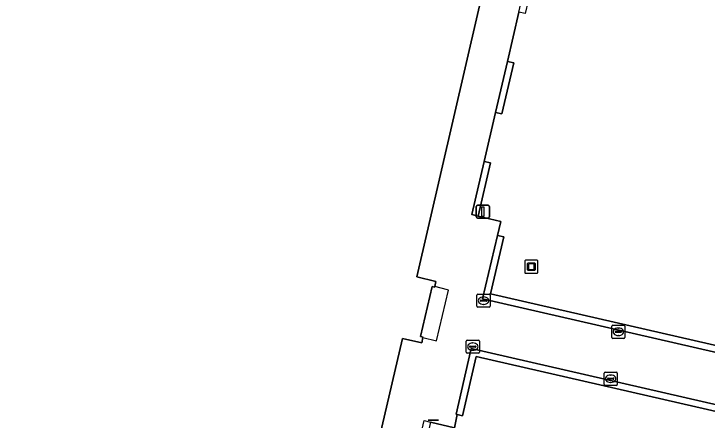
# Model space of a CAD drawing. Extents: x 161771 to 163125, y 382475 to 383179.
# Drawn here: x 162828 to 162880.6, y 382583.8 to 382614.7 of the extents above; entities that cross this region are included whole.
import ezdxf

# ---------------------------------------------------------------- set-up
doc = ezdxf.new("R2010")
doc.units = 0
for name, color, linetype in [('IMGEO_Groenvoorziening', 7, 'Continuous'), ('IMGEO_Kolk', 7, 'Continuous'), ('IMGEO_Kunstobject', 7, 'Continuous'), ('IMGEO_Lichtmast', 7, 'Continuous'), ('IMGEO_Muur', 7, 'Continuous'), ('IMGEO_Pand', 7, 'Continuous'), ('IMGEO_Pand_overbouw', 7, 'Continuous'), ('IMGEO_Voetpad_open', 7, 'Continuous')]:
    doc.layers.add(name, color=color, linetype=linetype)

msp = doc.modelspace()

# ---------------------------------------------------------------- linework, layer by layer
at = {"layer": 'IMGEO_Groenvoorziening'}
for points in [[(162894.525, 382620.54), (162869.495, 382626.322), (162868.596, 382622.44), (162868.109, 382622.552), (162867.213, 382618.681), (162867.7, 382618.568), (162866.805, 382614.701), (162866.318, 382614.814), (162865.449, 382611.06), (162865.936, 382610.947), (162865.038, 382607.071), (162864.551, 382607.183), (162863.689, 382603.458), (162864.176, 382603.345), (162863.24, 382599.302), (162864.95, 382598.903), (162864.7, 382597.835), (162865.187, 382597.722), (162864.171, 382593.383), (162886.585, 382588.248), (162888.478, 382596.478), (162888.965, 382596.365)], [(162885.499, 382583.483), (162863.073, 382588.634), (162862.036, 382584.111), (162861.649, 382584.213), (162861.422, 382583.221), (162859.619, 382583.645), (162858.724, 382579.763), (162858.237, 382579.878), (162857.626, 382577.226), (162858.112, 382577.112), (162857.218, 382573.235), (162856.732, 382573.35), (162856.128, 382570.731), (162856.614, 382570.616), (162855.719, 382566.735), (162880.84, 382560.897), (162884.109, 382575.172), (162883.624, 382575.295)]]:
    msp.add_lwpolyline(points, close=True, dxfattribs=at)
at = {"layer": 'IMGEO_Kolk'}
for p, q in [((162863.142, 382592.449), (162863.142, 382593.301)), ((162863.217, 382593.375), (162864.069, 382593.375)), ((162864.143, 382593.301), (162864.143, 382592.449)), ((162863.401, 382592.869), (162863.401, 382592.881)), ((162863.839, 382592.832), (162863.441, 382592.832)), ((162863.444, 382592.918), (162863.842, 382592.918)), ((162863.63, 382593.155), (162863.655, 382593.155)), ((162863.885, 382592.881), (162863.885, 382592.869)), ((162864.069, 382592.375), (162863.217, 382592.375)), ((162863.653, 382592.595), (162863.628, 382592.595)), ((162873.371, 382590.082), (162873.371, 382590.934)), ((162873.446, 382591.008), (162874.298, 382591.008)), ((162873.859, 382590.788), (162873.884, 382590.788)), ((162874.372, 382590.934), (162874.372, 382590.082)), ((162873.63, 382590.502), (162873.63, 382590.514)), ((162874.068, 382590.465), (162873.67, 382590.465)), ((162873.673, 382590.551), (162874.071, 382590.551)), ((162873.882, 382590.228), (162873.857, 382590.228)), ((162874.114, 382590.514), (162874.114, 382590.502)), ((162862.324, 382588.954), (162862.324, 382589.806)), ((162862.399, 382589.88), (162863.251, 382589.88)), ((162862.812, 382589.66), (162862.837, 382589.66)), ((162863.325, 382589.806), (162863.325, 382588.954)), ((162874.298, 382590.008), (162873.446, 382590.008)), ((162862.583, 382589.374), (162862.583, 382589.386)), ((162863.021, 382589.337), (162862.623, 382589.337)), ((162862.626, 382589.423), (162863.024, 382589.423)), ((162862.835, 382589.1), (162862.81, 382589.1)), ((162863.067, 382589.386), (162863.067, 382589.374)), ((162863.251, 382588.88), (162862.399, 382588.88)), ((162872.87, 382587.439), (162873.722, 382587.439)), ((162872.795, 382586.513), (162872.795, 382587.365)), ((162873.054, 382586.933), (162873.054, 382586.945)), ((162873.492, 382586.896), (162873.094, 382586.896)), ((162873.097, 382586.982), (162873.495, 382586.982)), ((162873.283, 382587.219), (162873.308, 382587.219)), ((162873.538, 382586.945), (162873.538, 382586.933)), ((162873.796, 382587.365), (162873.796, 382586.513)), ((162873.722, 382586.439), (162872.87, 382586.439)), ((162873.306, 382586.659), (162873.281, 382586.659))]:
    msp.add_line(p, q, dxfattribs=at)
for points in [[(162863.142, 382592.449), (162863.142, 382593.301)], [(162863.217, 382593.375), (162864.069, 382593.375)], [(162864.143, 382593.301), (162864.143, 382592.449)], [(162864.069, 382592.375), (162863.217, 382592.375)], [(162873.371, 382590.082), (162873.371, 382590.934)], [(162873.446, 382591.008), (162874.298, 382591.008)], [(162874.372, 382590.934), (162874.372, 382590.082)], [(162862.324, 382588.954), (162862.324, 382589.806)], [(162862.399, 382589.88), (162863.251, 382589.88)], [(162863.325, 382589.806), (162863.325, 382588.954)], [(162874.298, 382590.008), (162873.446, 382590.008)], [(162863.251, 382588.88), (162862.399, 382588.88)], [(162872.87, 382587.439), (162873.722, 382587.439)], [(162872.795, 382586.513), (162872.795, 382587.365)], [(162873.796, 382587.365), (162873.796, 382586.513)], [(162873.722, 382586.439), (162872.87, 382586.439)]]:
    msp.add_lwpolyline(points, dxfattribs=at)
for centre, radius, start, end in [((162863.219, 382593.299), 0.0765, 91.552, 178.448), ((162863.219, 382593.299), 0.0765, 91.552, 178.448), ((162864.067, 382593.299), 0.0765, 1.552, 88.448), ((162864.067, 382593.299), 0.0765, 1.552, 88.448), ((162863.441, 382592.878), 0.0403, 85.8775, 175.7526), ((162863.438, 382592.868), 0.0366, 178.938, 274.7102), ((162863.842, 382592.875), 0.043, 264.8664, 352.4533), ((162863.846, 382592.88), 0.0386, 1.7309, 96.639), ((162863.219, 382592.451), 0.0765, 181.552, 268.448), ((162863.219, 382592.451), 0.0765, 181.552, 268.448), ((162864.067, 382592.451), 0.0765, 271.552, 358.448), ((162864.067, 382592.451), 0.0765, 271.552, 358.448), ((162873.448, 382590.932), 0.0765, 91.552, 178.448), ((162873.448, 382590.932), 0.0765, 91.552, 178.448), ((162874.296, 382590.932), 0.0765, 1.552, 88.448), ((162874.296, 382590.932), 0.0765, 1.552, 88.448), ((162873.448, 382590.084), 0.0765, 181.552, 268.448), ((162873.448, 382590.084), 0.0765, 181.552, 268.448), ((162873.67, 382590.511), 0.0403, 85.8775, 175.7526), ((162873.667, 382590.501), 0.0366, 178.938, 274.7102), ((162874.071, 382590.508), 0.043, 264.8664, 352.4533), ((162874.075, 382590.513), 0.0386, 1.7309, 96.639), ((162874.296, 382590.084), 0.0765, 271.552, 358.448), ((162874.296, 382590.084), 0.0765, 271.552, 358.448), ((162862.401, 382589.804), 0.0765, 91.552, 178.448), ((162862.401, 382589.804), 0.0765, 91.552, 178.448), ((162863.249, 382589.804), 0.0765, 1.552, 88.448), ((162863.249, 382589.804), 0.0765, 1.552, 88.448), ((162862.623, 382589.383), 0.0403, 85.8775, 175.7526), ((162862.62, 382589.373), 0.0366, 178.938, 274.7102), ((162863.024, 382589.38), 0.043, 264.8664, 352.4533), ((162863.028, 382589.385), 0.0386, 1.7309, 96.639), ((162862.401, 382588.956), 0.0765, 181.552, 268.448), ((162862.401, 382588.956), 0.0765, 181.552, 268.448), ((162863.249, 382588.956), 0.0765, 271.552, 358.448), ((162863.249, 382588.956), 0.0765, 271.552, 358.448), ((162872.872, 382587.363), 0.0765, 91.552, 178.448), ((162872.872, 382587.363), 0.0765, 91.552, 178.448), ((162873.72, 382587.363), 0.0765, 1.552, 88.448), ((162873.72, 382587.363), 0.0765, 1.552, 88.448), ((162873.094, 382586.942), 0.0403, 85.8775, 175.7526), ((162873.091, 382586.932), 0.0366, 178.938, 274.7102), ((162873.495, 382586.939), 0.043, 264.8664, 352.4533), ((162873.499, 382586.944), 0.0386, 1.7309, 96.639), ((162872.872, 382586.515), 0.0765, 181.552, 268.448), ((162872.872, 382586.515), 0.0765, 181.552, 268.448), ((162873.72, 382586.515), 0.0765, 271.552, 358.448), ((162873.72, 382586.515), 0.0765, 271.552, 358.448)]:
    msp.add_arc(centre, radius, start, end, dxfattribs=at)
for centre, major_axis, ratio, start_param, end_param in [((162863.629, 382592.875), (-0.387, 0.002), 0.722429, 4.712389, 7.853982), ((162863.654, 382592.875), (-0.39, 0.002), 0.717154, 1.570796, 4.712389), ((162873.858, 382590.508), (-0.387, 0.002), 0.722429, 4.712389, 7.853982), ((162873.883, 382590.508), (-0.39, 0.002), 0.717154, 1.570796, 4.712389), ((162862.811, 382589.38), (-0.387, 0.002), 0.722429, 4.712389, 7.853982), ((162862.836, 382589.38), (-0.39, 0.002), 0.717154, 1.570796, 4.712389), ((162873.282, 382586.939), (-0.387, 0.002), 0.722429, 4.712389, 7.853982), ((162873.307, 382586.939), (-0.39, 0.002), 0.717154, 1.570796, 4.712389)]:
    msp.add_ellipse(centre, major_axis=major_axis, ratio=ratio, start_param=start_param, end_param=end_param, dxfattribs=at)
at = {"layer": 'IMGEO_Kunstobject'}
for p, q in [((162866.769, 382595.873), (162866.769, 382595.032)), ((162866.769, 382595.873), (162866.769, 382595.032)), ((162867.685, 382595.957), (162866.844, 382595.957)), ((162867.685, 382595.957), (162866.844, 382595.957)), ((162867.769, 382595.041), (162867.769, 382595.882)), ((162867.769, 382595.041), (162867.769, 382595.882)), ((162866.983, 382595.221), (162866.983, 382595.695)), ((162867.033, 382595.745), (162867.507, 382595.745)), ((162867.063, 382595.645), (162867.063, 382595.271)), ((162867.457, 382595.665), (162867.083, 382595.665)), ((162867.477, 382595.271), (162867.477, 382595.645)), ((162867.557, 382595.695), (162867.557, 382595.221)), ((162866.853, 382594.957), (162867.694, 382594.957)), ((162866.853, 382594.957), (162867.694, 382594.957)), ((162867.507, 382595.171), (162867.033, 382595.171)), ((162867.083, 382595.251), (162867.457, 382595.251))]:
    msp.add_line(p, q, dxfattribs=at)
for centre, radius, start, end in [((162866.847, 382595.879), 0.0779, 92.4484, 184.2845), ((162866.847, 382595.879), 0.0779, 92.4484, 184.2845), ((162867.691, 382595.879), 0.0779, 2.4484, 94.2845), ((162867.691, 382595.879), 0.0779, 2.4484, 94.2845), ((162867.033, 382595.695), 0.05, 90, 180), ((162867.083, 382595.645), 0.02, 90, 180), ((162867.457, 382595.645), 0.02, 360, 90), ((162867.507, 382595.695), 0.05, 360, 90), ((162866.847, 382595.035), 0.0779, 182.4484, 274.2845), ((162866.847, 382595.035), 0.0779, 182.4484, 274.2845), ((162867.033, 382595.221), 0.05, 180, 270), ((162867.083, 382595.271), 0.02, 180, 270), ((162867.457, 382595.271), 0.02, 270, 0), ((162867.507, 382595.221), 0.05, 270, 0), ((162867.691, 382595.035), 0.0779, 272.4484, 4.2845), ((162867.691, 382595.035), 0.0779, 272.4484, 4.2845)]:
    msp.add_arc(centre, radius, start, end, dxfattribs=at)
at = {"layer": 'IMGEO_Lichtmast'}
for p, q in [((162863.192, 382600.139), (162863.982, 382600.139)), ((162863.982, 382600.139), (162863.192, 382600.139)), ((162863.092, 382599.239), (162863.092, 382600.039)), ((162863.092, 382600.039), (162863.092, 382599.239)), ((162864.082, 382600.039), (162864.082, 382599.239)), ((162864.082, 382599.239), (162864.082, 382600.039)), ((162863.982, 382599.139), (162863.192, 382599.139)), ((162863.192, 382599.139), (162863.982, 382599.139)), ((162859.441, 382583.794), (162860.231, 382583.794)), ((162860.231, 382583.794), (162859.441, 382583.794))]:
    msp.add_line(p, q, dxfattribs=at)
msp.add_lwpolyline([(162863.512, 382600.014), (162863.662, 382600.014), (162863.662, 382599.264), (162863.512, 382599.264), (162863.512, 382600.014)], dxfattribs=at)
for centre, start, end in [((162863.192, 382600.039), 90, 180), ((162863.192, 382600.039), 90, 180), ((162863.982, 382600.039), 0, 90), ((162863.982, 382600.039), 360, 90), ((162863.192, 382599.239), 180, 270), ((162863.192, 382599.239), 180, 270), ((162863.982, 382599.239), 270, 0), ((162863.982, 382599.239), 270, 0)]:
    msp.add_arc(centre, 0.1, start, end, dxfattribs=at)
at = {"layer": 'IMGEO_Muur'}
for points in [[(162865.936, 382610.947), (162865.449, 382611.06), (162864.551, 382607.183), (162865.038, 382607.071)], [(162864.176, 382603.345), (162863.689, 382603.458), (162862.753, 382599.416), (162863.24, 382599.302)], [(162864.171, 382593.383), (162865.187, 382597.722), (162864.7, 382597.835), (162863.57, 382593.008), (162886.96, 382587.649), (162888.965, 382596.365), (162888.478, 382596.478), (162886.585, 382588.248)], [(162862.698, 382589.233), (162861.552, 382584.239), (162861.649, 382584.213), (162862.036, 382584.111), (162863.073, 382588.634), (162885.499, 382583.483), (162883.624, 382575.295), (162884.109, 382575.172), (162886.098, 382583.858)]]:
    msp.add_lwpolyline(points, close=True, dxfattribs=at)
at = {"layer": 'IMGEO_Pand'}
msp.add_lwpolyline([(162822.558, 382583.756), (162836.507, 382580.51), (162834.912, 382573.613), (162834.771, 382573.001), (162835.298, 382572.874), (162834.991, 382571.551), (162835.489, 382571.433), (162835.669, 382571.391), (162836.015, 382572.849), (162852.609, 382569.012), (162857.474, 382589.996), (162858.946, 382589.662), (162859.041, 382590.071), (162859.047, 382590.097), (162858.855, 382590.142), (162859.73, 382593.953), (162859.922, 382593.905), (162859.93, 382593.94), (162860.028, 382594.333), (162858.566, 382594.684), (162865.064, 382622.77)], dxfattribs=at)
at = {"layer": 'IMGEO_Pand_overbouw'}
msp.add_lwpolyline([(162860.97, 382593.681), (162860.911, 382593.709), (162859.93, 382593.94), (162859.922, 382593.905), (162859.73, 382593.953), (162858.855, 382590.142), (162859.047, 382590.097), (162859.041, 382590.071), (162860.077, 382589.824)], close=True, dxfattribs=at)
at = {"layer": 'IMGEO_Voetpad_open'}
for points in [[(162863.689, 382603.458), (162864.551, 382607.183), (162865.449, 382611.06), (162866.318, 382614.814), (162867.213, 382618.681), (162868.109, 382622.552), (162869.008, 382626.435), (162869.495, 382626.322), (162894.525, 382620.54), (162888.965, 382596.365), (162886.96, 382587.649), (162863.57, 382593.008), (162864.7, 382597.835), (162864.95, 382598.903), (162863.24, 382599.302), (162862.753, 382599.416)], [(162861.649, 382584.213), (162861.552, 382584.239), (162862.698, 382589.233), (162886.098, 382583.858), (162884.109, 382575.172), (162880.84, 382560.897), (162855.719, 382566.735), (162855.232, 382566.848), (162856.128, 382570.731), (162856.732, 382573.35), (162857.626, 382577.226), (162858.237, 382579.878), (162859.132, 382583.759), (162859.619, 382583.645), (162861.422, 382583.221)]]:
    msp.add_lwpolyline(points, close=True, dxfattribs=at)
msp.add_lwpolyline([(162865.064, 382622.77), (162858.566, 382594.684), (162860.028, 382594.333), (162859.93, 382593.94), (162859.922, 382593.905), (162859.73, 382593.953), (162858.855, 382590.142), (162859.047, 382590.097), (162859.041, 382590.071), (162858.946, 382589.662), (162857.474, 382589.996), (162852.609, 382569.012), (162852.272, 382567.52), (162835.669, 382571.391), (162835.489, 382571.433), (162834.991, 382571.551), (162832.824, 382572.047), (162833.284, 382573.99), (162834.912, 382573.613), (162836.507, 382580.51), (162822.558, 382583.756)], dxfattribs=at)

doc.saveas('drawing.dxf')
